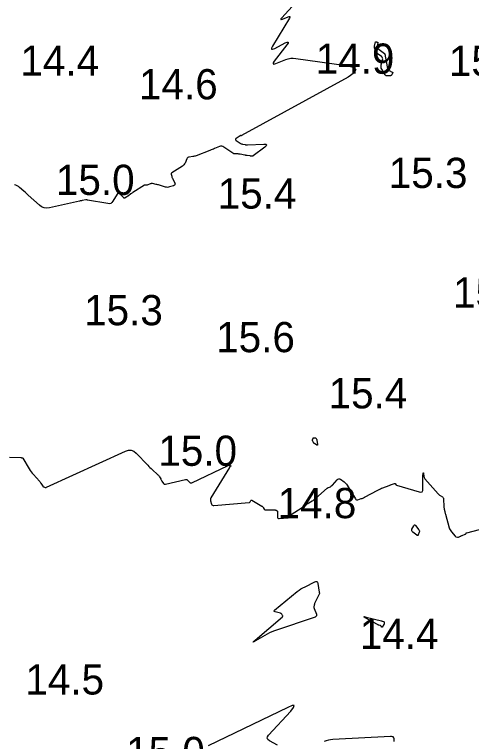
# Model space of a CAD drawing. Extents: x 1023796 to 1112670, y 656573 to 837340.
# Drawn here: x 1101370 to 1101445.5, y 687647 to 687767.2 of the extents above; entities that cross this region are included whole.
import ezdxf

# ---------------------------------------------------------------- set-up
doc = ezdxf.new("R2010")
doc.units = 0
doc.layers.add('V-CHAN-CONT-15FT', color=7, linetype='Continuous')
doc.layers.add('V-TOPO-SOUN', color=7, linetype='Continuous')

msp = doc.modelspace()

# ---------------------------------------------------------------- linework, layer by layer
at = {"layer": 'V-CHAN-CONT-15FT'}
for points in [[(1101420.91, 687774.17), (1101414.11, 687766.67), (1101413.99, 687766.52), (1101413.97, 687766.43), (1101414.05, 687766.42), (1101414.24, 687766.48), (1101415.18, 687766.86), (1101415.37, 687766.92), (1101415.47, 687766.9), (1101415.47, 687766.8), (1101415.39, 687766.62), (1101412.61, 687762.01), (1101412.44, 687761.68), (1101412.45, 687761.5), (1101412.62, 687761.49), (1101412.97, 687761.63), (1101414.69, 687762.53), (1101415.03, 687762.68), (1101415.18, 687762.68), (1101415.16, 687762.52), (1101414.96, 687762.21), (1101412.88, 687759.51), (1101412.7, 687759.23), (1101412.68, 687759.07), (1101412.84, 687759.04), (1101413.16, 687759.14), (1101414.78, 687759.79), (1101415.19, 687759.92), (1101415.61, 687760), (1101416.03, 687760.02), (1101416.46, 687759.99), (1101424.77, 687758.82), (1101425.94, 687758.54), (1101426.38, 687758.13), (1101426.11, 687757.58), (1101425.12, 687756.9), (1101407.49, 687747.2), (1101407.47, 687747.19), (1101407.45, 687747.19), (1101407.43, 687747.19), (1101407.41, 687747.19), (1101407.34, 687747.2), (1101407.32, 687747.21), (1101407.3, 687747.2), (1101407.28, 687747.2), (1101407.27, 687747.19), (1101406.58, 687746.74), (1101406.5, 687746.66), (1101406.47, 687746.58), (1101406.49, 687746.5), (1101406.58, 687746.42), (1101407.24, 687745.96), (1101407.33, 687745.9), (1101407.43, 687745.86), (1101407.53, 687745.82), (1101407.63, 687745.79), (1101408.05, 687745.71), (1101408.15, 687745.69), (1101408.26, 687745.68), (1101408.37, 687745.68), (1101408.47, 687745.68), (1101411.15, 687745.8), (1101411.48, 687745.78), (1101411.62, 687745.7), (1101411.56, 687745.54), (1101411.33, 687745.32), (1101409.4, 687743.84), (1101409.36, 687743.81), (1101409.33, 687743.8), (1101409.29, 687743.79), (1101409.24, 687743.79), (1101409.07, 687743.81), (1101409.03, 687743.82), (1101408.98, 687743.82), (1101408.94, 687743.83), (1101408.9, 687743.84), (1101408.4, 687743.91), (1101408.3, 687743.92), (1101408.2, 687743.94), (1101408.11, 687743.96), (1101408.01, 687743.97), (1101407.23, 687744.13), (1101407.13, 687744.15), (1101407.03, 687744.16), (1101406.92, 687744.17), (1101406.82, 687744.17), (1101406.41, 687744.17), (1101406.31, 687744.18), (1101406.22, 687744.2), (1101406.13, 687744.24), (1101406.04, 687744.29), (1101404.56, 687745.32), (1101404.38, 687745.42), (1101404.2, 687745.46), (1101404.01, 687745.46), (1101403.82, 687745.4), (1101403.03, 687745.07), (1101402.84, 687744.99), (1101402.64, 687744.91), (1101402.44, 687744.83), (1101402.24, 687744.75), (1101399.96, 687743.88), (1101399.83, 687743.83), (1101399.69, 687743.8), (1101399.55, 687743.76), (1101399.41, 687743.74), (1101398.84, 687743.66), (1101398.71, 687743.63), (1101398.6, 687743.57), (1101398.51, 687743.48), (1101398.44, 687743.36), (1101398.13, 687742.67), (1101398.05, 687742.52), (1101397.95, 687742.39), (1101397.84, 687742.27), (1101397.7, 687742.17), (1101395.94, 687741.07), (1101395.88, 687741.02), (1101395.84, 687740.96), (1101395.83, 687740.89), (1101395.84, 687740.81), (1101395.93, 687740.48), (1101395.95, 687740.4), (1101395.98, 687740.32), (1101396.01, 687740.24), (1101396.05, 687740.16), (1101396.44, 687739.35), (1101396.49, 687739.2), (1101396.47, 687739.08), (1101396.39, 687738.99), (1101396.25, 687738.92), (1101395.57, 687738.71), (1101395.4, 687738.67), (1101395.23, 687738.65), (1101395.06, 687738.66), (1101394.89, 687738.7), (1101393.89, 687739.01), (1101393.76, 687739.05), (1101393.63, 687739.09), (1101393.49, 687739.12), (1101393.36, 687739.14), (1101392.76, 687739.26), (1101392.66, 687739.27), (1101392.56, 687739.27), (1101392.47, 687739.25), (1101392.37, 687739.22), (1101391.86, 687739.03), (1101391.83, 687739.02), (1101391.79, 687739.01), (1101391.75, 687739.01), (1101391.72, 687739.01), (1101391.57, 687739.03), (1101391.54, 687739.03), (1101391.5, 687739.03), (1101391.47, 687739.02), (1101391.44, 687739), (1101389.51, 687737.79), (1101389.43, 687737.74), (1101389.34, 687737.68), (1101389.26, 687737.63), (1101389.19, 687737.57), (1101388.77, 687737.27), (1101388.74, 687737.25), (1101388.71, 687737.23), (1101388.69, 687737.21), (1101388.66, 687737.19), (1101388.52, 687737.09), (1101388.51, 687737.09), (1101388.5, 687737.08), (1101388.49, 687737.07), (1101388.48, 687737.07), (1101388.45, 687737.04), (1101388.44, 687737.03), (1101388.44, 687737.02), (1101388.43, 687737.02), (1101388.42, 687737.01), (1101388.16, 687736.88), (1101388.12, 687736.86), (1101388.08, 687736.86), (1101388.04, 687736.88), (1101388, 687736.91), (1101387.34, 687737.59), (1101387.22, 687737.68), (1101387.11, 687737.71), (1101387, 687737.66), (1101386.91, 687737.54), (1101386.21, 687736.35), (1101386.05, 687736.14), (1101385.85, 687736), (1101385.62, 687735.94), (1101385.35, 687735.95), (1101382.03, 687736.55), (1101382, 687736.55), (1101381.98, 687736.56), (1101381.95, 687736.56), (1101381.93, 687736.56), (1101381.83, 687736.57), (1101381.81, 687736.57), (1101381.78, 687736.57), (1101381.76, 687736.57), (1101381.74, 687736.57), (1101381.12, 687736.45), (1101381.01, 687736.43), (1101380.9, 687736.41), (1101380.79, 687736.39), (1101380.68, 687736.36), (1101375.74, 687735.26), (1101375.28, 687735.21), (1101374.84, 687735.26), (1101374.43, 687735.43), (1101374.05, 687735.7), (1101372.22, 687737.36), (1101372.04, 687737.52), (1101371.86, 687737.68), (1101371.68, 687737.84), (1101371.5, 687738), (1101370.79, 687738.65), (1101370.6, 687738.8), (1101370.4, 687738.92), (1101370.18, 687739), (1101369.95, 687739.06)], [(1101369.13, 687693.99), (1101371, 687693.94), (1101371.03, 687693.94), (1101371.06, 687693.94), (1101371.09, 687693.94), (1101371.12, 687693.93), (1101371.24, 687693.91), (1101371.26, 687693.9), (1101371.29, 687693.89), (1101371.31, 687693.87), (1101371.33, 687693.85), (1101372.39, 687692.07), (1101372.55, 687691.83), (1101372.71, 687691.6), (1101372.88, 687691.38), (1101373.06, 687691.16), (1101374.05, 687690.06), (1101374.12, 687689.97), (1101374.19, 687689.89), (1101374.26, 687689.79), (1101374.32, 687689.7), (1101374.61, 687689.22), (1101374.64, 687689.18), (1101374.68, 687689.14), (1101374.72, 687689.11), (1101374.78, 687689.09), (1101375, 687689.02), (1101375.05, 687689.01), (1101375.11, 687689.01), (1101375.16, 687689.02), (1101375.22, 687689.04), (1101388.31, 687695.03), (1101388.79, 687695.18), (1101389.25, 687695.18), (1101389.67, 687695.01), (1101390.06, 687694.69), (1101391.99, 687692.67), (1101392.16, 687692.49), (1101392.34, 687692.31), (1101392.52, 687692.13), (1101392.7, 687691.96), (1101393.66, 687691.08), (1101393.73, 687691.01), (1101393.8, 687690.93), (1101393.86, 687690.85), (1101393.91, 687690.77), (1101394.11, 687690.42), (1101394.16, 687690.33), (1101394.21, 687690.24), (1101394.26, 687690.15), (1101394.31, 687690.07), (1101394.55, 687689.67), (1101394.61, 687689.59), (1101394.69, 687689.54), (1101394.77, 687689.52), (1101394.88, 687689.53), (1101398.2, 687690.3), (1101398.31, 687690.31), (1101398.41, 687690.3), (1101398.5, 687690.25), (1101398.58, 687690.18), (1101398.88, 687689.85), (1101398.96, 687689.78), (1101399.05, 687689.75), (1101399.14, 687689.75), (1101399.24, 687689.78), (1101405.28, 687692.65), (1101405.29, 687692.66), (1101405.31, 687692.67), (1101405.33, 687692.67), (1101405.35, 687692.68), (1101405.43, 687692.7), (1101405.45, 687692.7), (1101405.47, 687692.7), (1101405.49, 687692.7), (1101405.51, 687692.69), (1101405.68, 687692.6), (1101405.71, 687692.58), (1101405.72, 687692.56), (1101405.71, 687692.54), (1101405.69, 687692.51), (1101405.56, 687692.41), (1101405.53, 687692.39), (1101405.51, 687692.36), (1101405.48, 687692.33), (1101405.46, 687692.29), (1101402.42, 687687.3), (1101402.36, 687687.18), (1101402.33, 687687.05), (1101402.33, 687686.93), (1101402.36, 687686.79), (1101402.52, 687686.26), (1101402.58, 687686.15), (1101402.65, 687686.07), (1101402.76, 687686.03), (1101402.88, 687686.02), (1101408.72, 687686.52), (1101408.78, 687686.53), (1101408.82, 687686.55), (1101408.86, 687686.58), (1101408.89, 687686.63), (1101409, 687686.83), (1101409.03, 687686.87), (1101409.07, 687686.89), (1101409.11, 687686.9), (1101409.16, 687686.88), (1101410.84, 687685.93), (1101410.9, 687685.88), (1101410.96, 687685.83), (1101411.02, 687685.77), (1101411.06, 687685.71), (1101411.22, 687685.43), (1101411.27, 687685.37), (1101411.33, 687685.32), (1101411.39, 687685.3), (1101411.47, 687685.29), (1101412.99, 687685.28), (1101413.04, 687685.28), (1101413.09, 687685.27), (1101413.13, 687685.25), (1101413.18, 687685.23), (1101413.35, 687685.12), (1101413.38, 687685.09), (1101413.41, 687685.06), (1101413.43, 687685.02), (1101413.43, 687684.97), (1101413.41, 687684.15), (1101413.42, 687684.02), (1101413.48, 687683.93), (1101413.57, 687683.88), (1101413.7, 687683.87), (1101415.13, 687683.99), (1101415.2, 687684), (1101415.26, 687684.03), (1101415.31, 687684.06), (1101415.35, 687684.11), (1101415.51, 687684.33), (1101415.55, 687684.38), (1101415.6, 687684.43), (1101415.65, 687684.48), (1101415.7, 687684.52), (1101418.09, 687686.1), (1101418.22, 687686.19), (1101418.35, 687686.28), (1101418.49, 687686.36), (1101418.62, 687686.45), (1101419.17, 687686.79), (1101419.3, 687686.87), (1101419.43, 687686.97), (1101419.56, 687687.06), (1101419.68, 687687.17), (1101421.65, 687688.87), (1101421.7, 687688.91), (1101421.75, 687688.94), (1101421.81, 687688.97), (1101421.86, 687689), (1101422.18, 687689.12), (1101422.2, 687689.13), (1101422.21, 687689.14), (1101422.23, 687689.15), (1101422.24, 687689.17), (1101422.3, 687689.23), (1101422.31, 687689.25), (1101422.32, 687689.26), (1101422.34, 687689.27), (1101422.36, 687689.28), (1101422.43, 687689.33), (1101422.45, 687689.34), (1101422.47, 687689.36), (1101422.49, 687689.37), (1101422.5, 687689.39), (1101423.29, 687690.28), (1101423.42, 687690.39), (1101423.55, 687690.44), (1101423.69, 687690.42), (1101423.84, 687690.35), (1101424.46, 687689.91), (1101424.6, 687689.79), (1101424.74, 687689.66), (1101424.85, 687689.52), (1101424.96, 687689.36), (1101426.3, 687687.12), (1101426.38, 687687.02), (1101426.48, 687686.96), (1101426.59, 687686.94), (1101426.72, 687686.96), (1101427.26, 687687.15), (1101427.39, 687687.19), (1101427.53, 687687.25), (1101427.65, 687687.31), (1101427.78, 687687.37), (1101430.03, 687688.58), (1101430.23, 687688.69), (1101430.43, 687688.78), (1101430.63, 687688.87), (1101430.84, 687688.95), (1101431.89, 687689.34), (1101431.99, 687689.37), (1101432.08, 687689.41), (1101432.18, 687689.44), (1101432.27, 687689.48), (1101432.76, 687689.67), (1101432.8, 687689.68), (1101432.83, 687689.68), (1101432.86, 687689.66), (1101432.88, 687689.63), (1101432.97, 687689.49), (1101432.99, 687689.46), (1101433.02, 687689.43), (1101433.06, 687689.41), (1101433.09, 687689.4), (1101436.84, 687688.28), (1101437.12, 687688.24), (1101437.32, 687688.3), (1101437.43, 687688.48), (1101437.47, 687688.75), (1101437.44, 687690.55), (1101437.44, 687690.65), (1101437.45, 687690.75), (1101437.45, 687690.85), (1101437.46, 687690.94), (1101437.5, 687691.34), (1101437.51, 687691.42), (1101437.52, 687691.44), (1101437.53, 687691.42), (1101437.55, 687691.34), (1101437.62, 687690.84), (1101437.64, 687690.73), (1101437.68, 687690.63), (1101437.73, 687690.53), (1101437.8, 687690.44), (1101439.98, 687687.95), (1101440.06, 687687.87), (1101440.13, 687687.79), (1101440.22, 687687.73), (1101440.31, 687687.67), (1101440.68, 687687.44), (1101440.76, 687687.38), (1101440.82, 687687.3), (1101440.86, 687687.21), (1101440.87, 687687.11), (1101440.93, 687685.78), (1101440.94, 687685.68), (1101440.95, 687685.58), (1101440.96, 687685.49), (1101440.98, 687685.39), (1101441.07, 687685), (1101441.09, 687684.9), (1101441.12, 687684.8), (1101441.14, 687684.71), (1101441.17, 687684.61), (1101441.82, 687682.32), (1101441.88, 687682.15), (1101441.96, 687681.98), (1101442.05, 687681.83), (1101442.16, 687681.68), (1101442.81, 687680.92), (1101442.84, 687680.88), (1101442.88, 687680.86), (1101442.92, 687680.84), (1101442.96, 687680.82), (1101443.15, 687680.78), (1101443.19, 687680.77), (1101443.24, 687680.77), (1101443.28, 687680.78), (1101443.32, 687680.79), (1101443.66, 687680.94), (1101443.73, 687680.97), (1101443.8, 687681), (1101443.87, 687681.03), (1101443.94, 687681.06), (1101444.44, 687681.26), (1101444.47, 687681.28), (1101444.5, 687681.29), (1101444.52, 687681.32), (1101444.54, 687681.34), (1101444.61, 687681.45), (1101444.63, 687681.47), (1101444.66, 687681.49), (1101444.68, 687681.51), (1101444.71, 687681.52), (1101455.65, 687684.39)], [(1101413.4, 687646.35), (1101412.09, 687647.09), (1101411.84, 687647.29), (1101411.73, 687647.51), (1101411.76, 687647.76), (1101411.95, 687648.02), (1101415.6, 687652), (1101416.09, 687652.61), (1101416.18, 687652.91), (1101415.86, 687652.92), (1101415.14, 687652.62), (1101401.95, 687646.27)], [(1101432.68, 687646.98), (1101432.69, 687647.02), (1101432.7, 687647.07), (1101432.71, 687647.24), (1101432.71, 687647.28), (1101432.71, 687647.33), (1101432.7, 687647.37), (1101432.68, 687647.41), (1101432.57, 687647.68), (1101432.55, 687647.71), (1101432.52, 687647.74), (1101432.49, 687647.76), (1101432.45, 687647.77), (1101432.28, 687647.79), (1101432.24, 687647.8), (1101432.2, 687647.8), (1101432.15, 687647.8), (1101432.11, 687647.8), (1101422.54, 687647.31), (1101422.18, 687647.28), (1101421.83, 687647.21), (1101421.49, 687647.11), (1101421.15, 687646.98)]]:
    msp.add_lwpolyline(points, dxfattribs=at)
for points in [[(1101431.21, 687760.42), (1101431.22, 687760.38), (1101431.23, 687760.33), (1101431.61, 687758.29), (1101431.64, 687758.18), (1101431.69, 687758.09), (1101431.77, 687758.02), (1101431.87, 687757.96), (1101432.37, 687757.72), (1101432.43, 687757.69), (1101432.46, 687757.64), (1101432.46, 687757.59), (1101432.44, 687757.53), (1101432.31, 687757.26), (1101432.27, 687757.2), (1101432.22, 687757.16), (1101432.16, 687757.13), (1101432.09, 687757.12), (1101431.55, 687757.08), (1101431.44, 687757.09), (1101431.35, 687757.12), (1101431.27, 687757.18), (1101431.2, 687757.26), (1101430.66, 687758.2), (1101430.58, 687758.37), (1101430.54, 687758.55), (1101430.54, 687758.73), (1101430.57, 687758.92), (1101430.79, 687759.72), (1101430.81, 687759.89), (1101430.79, 687760.03), (1101430.72, 687760.17), (1101430.6, 687760.28), (1101429.91, 687760.8), (1101429.83, 687760.87), (1101429.76, 687760.95), (1101429.7, 687761.04), (1101429.65, 687761.14), (1101429.5, 687761.56), (1101429.47, 687761.66), (1101429.46, 687761.77), (1101429.46, 687761.88), (1101429.48, 687761.99), (1101429.64, 687762.71), (1101429.64, 687762.73), (1101429.66, 687762.74), (1101429.67, 687762.74), (1101429.69, 687762.74), (1101429.77, 687762.72), (1101429.79, 687762.72), (1101429.81, 687762.71), (1101429.83, 687762.7), (1101429.85, 687762.69), (1101429.98, 687762.64), (1101430, 687762.62), (1101430.02, 687762.6), (1101430.02, 687762.58), (1101430.02, 687762.55), (1101429.89, 687761.96), (1101429.88, 687761.85), (1101429.9, 687761.76), (1101429.94, 687761.68), (1101430.02, 687761.6), (1101431.09, 687760.8), (1101431.12, 687760.78), (1101431.14, 687760.74), (1101431.16, 687760.71), (1101431.17, 687760.67), (1101431.2, 687760.5), (1101431.21, 687760.46)], [(1101419.7, 687697.22), (1101419.72, 687697.21), (1101419.73, 687697.19), (1101419.86, 687696.99), (1101419.88, 687696.95), (1101419.9, 687696.91), (1101419.91, 687696.86), (1101419.92, 687696.82), (1101420.04, 687696.1), (1101420.05, 687696.02), (1101420.03, 687695.98), (1101419.98, 687695.98), (1101419.91, 687696.01), (1101419.52, 687696.25), (1101419.47, 687696.29), (1101419.42, 687696.33), (1101419.39, 687696.38), (1101419.35, 687696.43), (1101419.24, 687696.68), (1101419.22, 687696.73), (1101419.21, 687696.78), (1101419.21, 687696.84), (1101419.23, 687696.89), (1101419.32, 687697.17), (1101419.32, 687697.19), (1101419.34, 687697.2), (1101419.35, 687697.21), (1101419.37, 687697.21), (1101419.45, 687697.21), (1101419.47, 687697.21), (1101419.49, 687697.21), (1101419.52, 687697.21), (1101419.54, 687697.21), (1101419.65, 687697.23), (1101419.68, 687697.22)], [(1101436.87, 687681.8), (1101436.87, 687681.7), (1101436.85, 687681.6), (1101436.7, 687681.18), (1101436.65, 687681.1), (1101436.6, 687681.06), (1101436.53, 687681.06), (1101436.44, 687681.11), (1101435.77, 687681.63), (1101435.67, 687681.73), (1101435.61, 687681.84), (1101435.61, 687681.97), (1101435.65, 687682.1), (1101435.93, 687682.67), (1101436, 687682.78), (1101436.08, 687682.83), (1101436.16, 687682.8), (1101436.25, 687682.71), (1101436.79, 687681.98), (1101436.84, 687681.89)], [(1101412.08, 687664.94), (1101411.69, 687664.74), (1101411.3, 687664.53), (1101409.79, 687663.61), (1101409.5, 687663.45), (1101409.39, 687663.41), (1101409.46, 687663.51), (1101409.71, 687663.73), (1101414.23, 687667.6), (1101414.27, 687667.65), (1101414.29, 687667.7), (1101414.29, 687667.75), (1101414.27, 687667.8), (1101414.13, 687668.03), (1101414.09, 687668.09), (1101414.05, 687668.13), (1101413.99, 687668.16), (1101413.93, 687668.18), (1101413.02, 687668.4), (1101412.88, 687668.46), (1101412.82, 687668.53), (1101412.85, 687668.61), (1101412.95, 687668.72), (1101416.68, 687671.77), (1101416.99, 687672), (1101417.3, 687672.22), (1101417.63, 687672.41), (1101417.97, 687672.59), (1101419.58, 687673.39), (1101419.78, 687673.46), (1101419.94, 687673.43), (1101420.04, 687673.32), (1101420.1, 687673.11), (1101420.32, 687671.66), (1101420.32, 687671.64), (1101420.33, 687671.62), (1101420.33, 687671.6), (1101420.34, 687671.58), (1101420.38, 687671.51), (1101420.39, 687671.49), (1101420.4, 687671.48), (1101420.39, 687671.46), (1101420.39, 687671.44), (1101419.56, 687669.78), (1101419.53, 687669.72), (1101419.51, 687669.65), (1101419.49, 687669.58), (1101419.48, 687669.51), (1101419.45, 687669.23), (1101419.44, 687669.16), (1101419.45, 687669.09), (1101419.46, 687669.02), (1101419.48, 687668.96), (1101419.85, 687668.04), (1101419.88, 687667.88), (1101419.86, 687667.74), (1101419.77, 687667.64), (1101419.63, 687667.56), (1101412.9, 687665.27), (1101412.49, 687665.12)], [(1101431.02, 687666.79), (1101431.04, 687666.76), (1101431.05, 687666.72), (1101431.07, 687666.51), (1101431.07, 687666.46), (1101431.06, 687666.41), (1101431.04, 687666.36), (1101431.02, 687666.32), (1101430.75, 687665.91), (1101430.72, 687665.88), (1101430.7, 687665.87), (1101430.68, 687665.88), (1101430.65, 687665.91), (1101430.56, 687666.05), (1101430.54, 687666.08), (1101430.51, 687666.11), (1101430.47, 687666.13), (1101430.43, 687666.14), (1101430.17, 687666.22), (1101430.11, 687666.24), (1101430.05, 687666.26), (1101430, 687666.29), (1101429.95, 687666.31), (1101428.01, 687667.38), (1101427.76, 687667.53), (1101427.69, 687667.62), (1101427.79, 687667.63), (1101428.08, 687667.57), (1101430.6, 687666.93), (1101430.64, 687666.92), (1101430.68, 687666.91), (1101430.73, 687666.89), (1101430.77, 687666.88), (1101430.95, 687666.83), (1101430.99, 687666.82)]]:
    msp.add_lwpolyline(points, close=True, dxfattribs=at)

# ---------------------------------------------------------------- texts
at = {"layer": 'V-TOPO-SOUN'}
for s, p in [('14.4 ', (1101370.92, 687757.11)), ('14.9 ', (1101419.74, 687757.44)), ('15.6 ', (1101441.76, 687757.08)), ('14.6 ', (1101390.52, 687753.21)), ('15.3 ', (1101431.81, 687738.54)), ('15.0 ', (1101376.79, 687737.39)), ('15.4 ', (1101403.53, 687735.13)), ('15.7 ', (1101442.44, 687718.76)), ('15.3 ', (1101381.45, 687715.84)), ('15.6 ', (1101403.28, 687711.38)), ('15.4 ', (1101421.87, 687702.09)), ('15.0 ', (1101393.72, 687692.58)), ('14.8 ', (1101413.44, 687683.92)), ('14.4 ', (1101427.02, 687662.29)), ('14.5 ', (1101371.74, 687654.75)), ('15.0 ', (1101388.4, 687642.74))]:
    msp.add_text(s, height=5, dxfattribs=at).set_placement(p)

doc.saveas('drawing.dxf')
